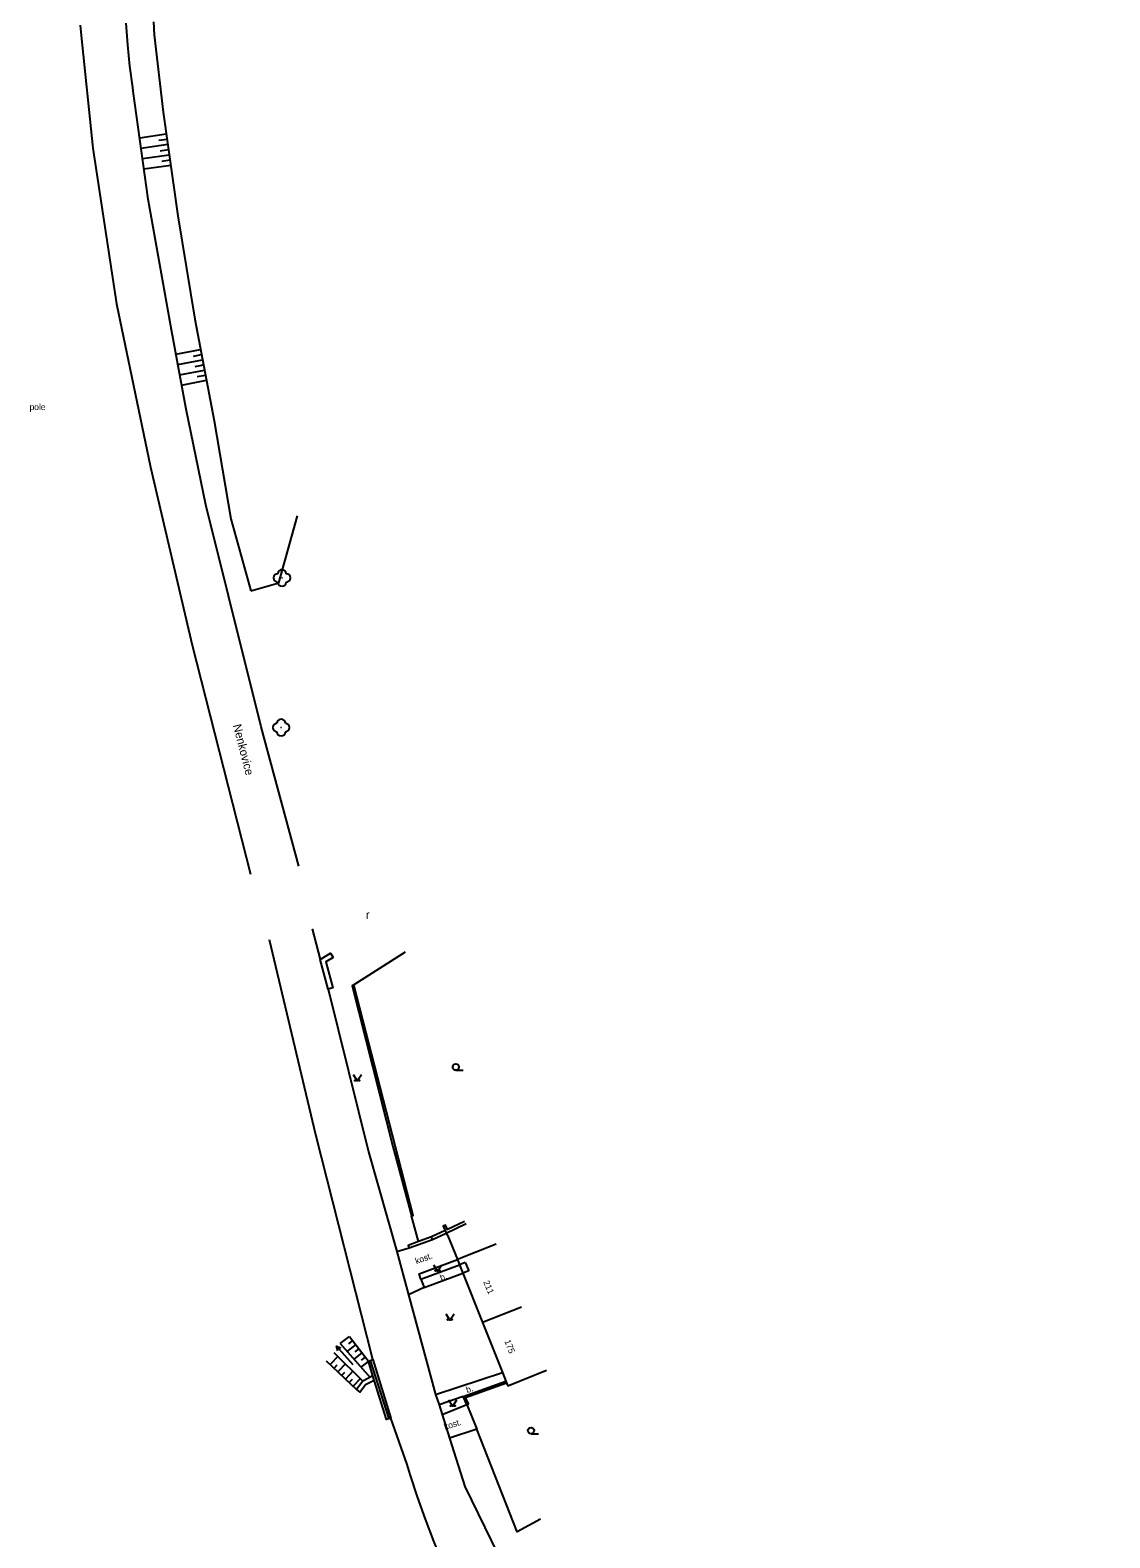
# Model space of a CAD drawing. Extents: x -582162 to -561283, y -1187583 to -1183539.
# Drawn here: x -571428.9 to -571300, y -1184397.3 to -1184217.4 of the extents above; entities that cross this region are included whole.
import ezdxf

# ---------------------------------------------------------------- set-up
doc = ezdxf.new("R2010")
doc.units = 0
for name, color, linetype in [('Vrstva 1', 7, 'Continuous'), ('Vrstva 10', 7, 'Continuous'), ('Vrstva 11', 7, 'Continuous'), ('Vrstva 12', 7, 'Continuous'), ('Vrstva 13', 7, 'Continuous'), ('Vrstva 14', 7, 'Continuous'), ('Vrstva 3', 7, 'Continuous'), ('Vrstva 4', 7, 'Continuous'), ('Vrstva 6', 7, 'Continuous'), ('Vrstva 9', 7, 'Continuous')]:
    doc.layers.add(name, color=color, linetype=linetype)

# ---------------------------------------------------------------- blocks, each defined once
blk = doc.blocks.new('3.130')
at = {"layer": 'Vrstva 1'}
blk.add_circle((0, 0), 0.001, dxfattribs=at)
for centre, start, end in [((-1, 0), 90, 270), ((0, 1), 0, 180), ((1, 0), 270, 90), ((0, -1), 180, 360)]:
    blk.add_arc(centre, 1, start, end, dxfattribs=at)
blk = doc.blocks.new('3.019')
at = {"layer": 'Vrstva 1'}
blk.add_text('r', height=2, dxfattribs=at).set_placement((-0.496, -0.964))
blk = doc.blocks.new('3.040')
at = {"layer": 'Vrstva 1'}
blk.add_line((0, -0.75), (1.75, -0.75), dxfattribs=at)
blk.add_circle((0, 0), 0.75, dxfattribs=at)
blk = doc.blocks.new('3.140')
at = {"layer": 'Vrstva 1'}
blk.add_lwpolyline([(-1, 1.5), (0, 0), (1, 1.5)], dxfattribs=at)
for centre in [(-0.5, 0.1), (0.5, 0.1)]:
    blk.add_circle(centre, 0.1, dxfattribs=at)
blk = doc.blocks.new('8.021')
at = {"layer": 'Vrstva 1'}
blk.add_line((-3, 0), (3, 0), dxfattribs=at)
blk.add_lwpolyline([(2, 0.5), (3, 0), (2, -0.5)], dxfattribs=at)

msp = doc.modelspace()

# ---------------------------------------------------------------- linework, layer by layer
at = {"layer": 'Vrstva 10'}
for points in [[(-571422.95, -1184216.77), (-571422.82, -1184218.03), (-571421.42, -1184231.45), (-571418.59, -1184250.04), (-571414.55, -1184269.52), (-571409.56, -1184290.78), (-571402.6, -1184318.09)], [(-571396.84, -1184317.14), (-571401.34, -1184300.49), (-571405.22, -1184284.86), (-571407.93, -1184274.02), (-571410.3, -1184262.61), (-571412.04, -1184253.15), (-571414.82, -1184237.55), (-571416.59, -1184224.67), (-571416.66, -1184224.24), (-571417, -1184221.68), (-571417.26, -1184219.11), (-571417.44, -1184216.53)], [(-571395.25, -1184324.63), (-571394.29, -1184328.28)], [(-571388, -1184376.01), (-571394.81, -1184349.21), (-571400.34, -1184325.94)], [(-571393.34, -1184331.82), (-571388.51, -1184351.2), (-571385.13, -1184363.1)], [(-571385.13, -1184363.1), (-571383.67, -1184362.69)], [(-571385.13, -1184363.1), (-571383.73, -1184368.27)], [(-571382.25, -1184366.42), (-571382.47, -1184365.76), (-571377.91, -1184364.08)], [(-571382.25, -1184366.42), (-571377.65, -1184364.72)], [(-571382.25, -1184366.42), (-571381.88, -1184367.41)], [(-571381.88, -1184367.41), (-571377.26, -1184365.7)], [(-571381.88, -1184367.41), (-571383.73, -1184368.27)], [(-571383.73, -1184368.27), (-571380.5, -1184380.16)], [(-571380.5, -1184380.16), (-571372.53, -1184377.55)], [(-571380.5, -1184380.16), (-571380.08, -1184381.41)], [(-571377.23, -1184380.41), (-571380.08, -1184381.41)], [(-571380.08, -1184381.41), (-571379.73, -1184382.56)], [(-571379.73, -1184382.56), (-571376.76, -1184381.35)], [(-571379.73, -1184382.56), (-571378.84, -1184385.38)], [(-571300.02, -1184538.18), (-571310.15, -1184518.73), (-571316.55, -1184507.87), (-571329.25, -1184486.96), (-571344.39, -1184461.84), (-571374.55, -1184410.35), (-571375.93, -1184407.89), (-571377.23, -1184405.39), (-571378.46, -1184402.86), (-571379.63, -1184400.29), (-571380.71, -1184397.69), (-571381.73, -1184395.06), (-571382.67, -1184392.4), (-571383.53, -1184389.72), (-571383.89, -1184388.51), (-571385.85, -1184382.99)], [(-571375.57, -1184384.31), (-571378.84, -1184385.38)], [(-571378.84, -1184385.38), (-571377.03, -1184391.15), (-571371.47, -1184402.49)]]:
    msp.add_lwpolyline(points, dxfattribs=at)
at = {"layer": 'Vrstva 12'}
for points in [[(-571415.83, -1184230.21), (-571412.65, -1184229.76)], [(-571415.66, -1184231.45), (-571412.48, -1184231)], [(-571413.55, -1184230.52), (-571412.56, -1184230.38)], [(-571415.49, -1184232.69), (-571412.3, -1184232.24)], [(-571413.37, -1184231.76), (-571412.39, -1184231.62)], [(-571413.2, -1184233), (-571412.21, -1184232.86)], [(-571415.32, -1184233.93), (-571412.13, -1184233.48)], [(-571411.51, -1184256.03), (-571408.56, -1184255.47)], [(-571411.28, -1184257.26), (-571408.33, -1184256.7)], [(-571409.42, -1184256.27), (-571408.44, -1184256.08)], [(-571411.06, -1184258.49), (-571408.1, -1184257.93)], [(-571409.19, -1184257.5), (-571408.21, -1184257.31)], [(-571408.96, -1184258.72), (-571407.98, -1184258.54)], [(-571410.83, -1184259.72), (-571407.86, -1184259.15)], [(-571391.9, -1184374.1), (-571390.78, -1184373.24)], [(-571391.07, -1184375.04), (-571390.02, -1184374.23)], [(-571390.88, -1184374.11), (-571390.4, -1184373.74)], [(-571390.23, -1184375.97), (-571389.26, -1184375.22)], [(-571390.12, -1184375.1), (-571389.64, -1184374.73)], [(-571392.17, -1184375.65), (-571393.08, -1184376.61)], [(-571392.29, -1184376.69), (-571392.62, -1184377.04)], [(-571391.28, -1184376.53), (-571392.17, -1184377.47)], [(-571389.4, -1184376.9), (-571388.51, -1184376.23)], [(-571389.36, -1184376.09), (-571388.88, -1184375.72)], [(-571391.38, -1184377.54), (-571391.72, -1184377.9)], [(-571390.39, -1184377.41), (-571391.26, -1184378.33)], [(-571390.47, -1184378.4), (-571390.81, -1184378.76)], [(-571389.5, -1184378.29), (-571390.35, -1184379.19)]]:
    msp.add_lwpolyline(points, dxfattribs=at)
at = {"layer": 'Vrstva 4'}
for points in [[(-571373.27, -1184362.22), (-571377.91, -1184364.08)], [(-571377.91, -1184364.08), (-571377.65, -1184364.72)], [(-571376.96, -1184364.44), (-571377.65, -1184364.72)], [(-571377.65, -1184364.72), (-571377.26, -1184365.7)], [(-571376.53, -1184365.41), (-571377.26, -1184365.7)], [(-571377.26, -1184365.7), (-571374.91, -1184371.6)], [(-571370.26, -1184369.75), (-571374.91, -1184371.6)], [(-571374.91, -1184371.6), (-571372.53, -1184377.55)], [(-571372.04, -1184378.78), (-571371.9, -1184379.13), (-571367.25, -1184377.27)], [(-571372.53, -1184377.55), (-571372.12, -1184378.59)], [(-571372.12, -1184378.59), (-571372.04, -1184378.78)]]:
    msp.add_lwpolyline(points, dxfattribs=at)
at = {"layer": 'Vrstva 9'}
for points in [[(-571414.2, -1184216.37), (-571414.12, -1184217.95)], [(-571414.12, -1184217.95), (-571413.02, -1184227.18), (-571411.27, -1184239.52), (-571409.24, -1184251.87), (-571406.95, -1184264)], [(-571406.95, -1184264), (-571404.95, -1184275.67)], [(-571404.95, -1184275.67), (-571402.56, -1184284.27)], [(-571399.24, -1184283.33), (-571396.99, -1184275.32)], [(-571402.56, -1184284.27), (-571399.24, -1184283.33)], [(-571394.29, -1184328.28), (-571393.04, -1184327.52), (-571392.73, -1184328.03)], [(-571393.34, -1184331.82), (-571394.29, -1184328.28)], [(-571392.73, -1184328.03), (-571393.59, -1184328.56), (-571392.76, -1184331.66), (-571393.34, -1184331.82)], [(-571384.13, -1184327.41), (-571390.27, -1184331.29)], [(-571390.27, -1184331.29), (-571390.45, -1184331.4), (-571385.62, -1184350.57), (-571383.39, -1184358.85)], [(-571383.39, -1184358.85), (-571383.19, -1184358.8), (-571390.27, -1184331.29)], [(-571382.53, -1184361.93), (-571383.39, -1184358.85)], [(-571379.38, -1184360.62), (-571380.99, -1184361.38)], [(-571380.87, -1184361.68), (-571379.24, -1184360.91)], [(-571377.05, -1184359.53), (-571379.09, -1184360.49), (-571379.33, -1184359.96), (-571379.62, -1184360.1), (-571379.38, -1184360.62)], [(-571379.38, -1184360.62), (-571379.24, -1184360.91)], [(-571379.24, -1184360.91), (-571376.86, -1184359.79)], [(-571379.24, -1184360.91), (-571379.09, -1184361.15)], [(-571382.53, -1184361.93), (-571383.78, -1184362.38), (-571383.67, -1184362.69)], [(-571383.67, -1184362.69), (-571380.87, -1184361.68)], [(-571380.99, -1184361.38), (-571382.53, -1184361.93)], [(-571380.87, -1184361.68), (-571380.99, -1184361.38)], [(-571379.09, -1184361.15), (-571377.91, -1184364.08)], [(-571376.96, -1184364.44), (-571376.53, -1184365.41)], [(-571390.78, -1184373.24), (-571388.53, -1184376.18)], [(-571392.65, -1184375.17), (-571389.19, -1184378.6)], [(-571391.9, -1184374.1), (-571388.3, -1184378.13)], [(-571393.58, -1184376.14), (-571389.95, -1184379.57)], [(-571387.98, -1184377.96), (-571388.53, -1184376.18), (-571388.31, -1184376.11)], [(-571388.31, -1184376.11), (-571388, -1184376.01)], [(-571388.31, -1184376.11), (-571386.1, -1184383.06)], [(-571388, -1184376.01), (-571385.85, -1184382.99)], [(-571387.98, -1184377.96), (-571389.19, -1184378.6), (-571389.95, -1184379.57), (-571389.55, -1184379.88), (-571388.86, -1184378.99), (-571387.83, -1184378.45)], [(-571387.83, -1184378.45), (-571387.98, -1184377.96)], [(-571386.1, -1184383.06), (-571386.38, -1184383.15), (-571387.83, -1184378.45)], [(-571377.23, -1184380.41), (-571372.12, -1184378.59)], [(-571376.76, -1184381.35), (-571376.58, -1184381.27), (-571376.95, -1184380.52), (-571372.04, -1184378.78)], [(-571376.76, -1184381.35), (-571377.23, -1184380.41)], [(-571376.76, -1184381.35), (-571375.57, -1184384.31)], [(-571385.85, -1184382.99), (-571386.1, -1184383.06)], [(-571367.98, -1184395.04), (-571370.76, -1184396.58), (-571375.57, -1184384.31)]]:
    msp.add_lwpolyline(points, dxfattribs=at)

# ---------------------------------------------------------------- block references
at = {"layer": 'Vrstva 11', "xscale": 0.5, "yscale": 0.5}
for p in [(-571398.84, -1184282.74), (-571398.94, -1184300.59)]:
    msp.add_blockref('3.130', p, dxfattribs=at)
at = {"layer": 'Vrstva 3', "xscale": 0.5, "yscale": 0.5}
for name, p in [('3.019', (-571388.59, -1184322.95)), ('3.040', (-571378.09, -1184341.11)), ('3.140', (-571389.86, -1184342.75)), ('3.140', (-571380.27, -1184365.44)), ('3.140', (-571378.8, -1184371.29)), ('3.140', (-571378.46, -1184381.58)), ('3.040', (-571369.11, -1184384.49))]:
    msp.add_blockref(name, p, dxfattribs=at)
at = {"layer": 'Vrstva 3', "xscale": 0.5000000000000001, "yscale": 0.5, "rotation": 131.76541734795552}
msp.add_blockref('8.021', (-571391.34, -1184375.53), dxfattribs=at)

# ---------------------------------------------------------------- texts
at = {"layer": 'Vrstva 13'}
msp.add_text('Nenkovice', height=1, rotation=284.308, dxfattribs=at).set_placement((-571404.7, -1184300.32))
at = {"layer": 'Vrstva 14'}
msp.add_text(' pole', height=0.75, dxfattribs=at).set_placement((-571429.25, -1184262.71))
for s, rotation, p in [('kost.', 20.234, (-571382.79, -1184364.64)), ('b.', 20.227, (-571379.83, -1184366.62)), ('b.', 18.13, (-571376.74, -1184380.01)), ('kost.', 18.13, (-571379.37, -1184384.42))]:
    msp.add_text(s, height=0.75, rotation=rotation, dxfattribs=at).set_placement(p)
at = {"layer": 'Vrstva 6'}
for s, rotation, p in [('211', 293.632, (-571374.84, -1184366.76)), ('175', 291.777, (-571372.31, -1184373.81))]:
    msp.add_text(s, height=0.75, rotation=rotation, dxfattribs=at).set_placement(p)

doc.saveas('drawing.dxf')
